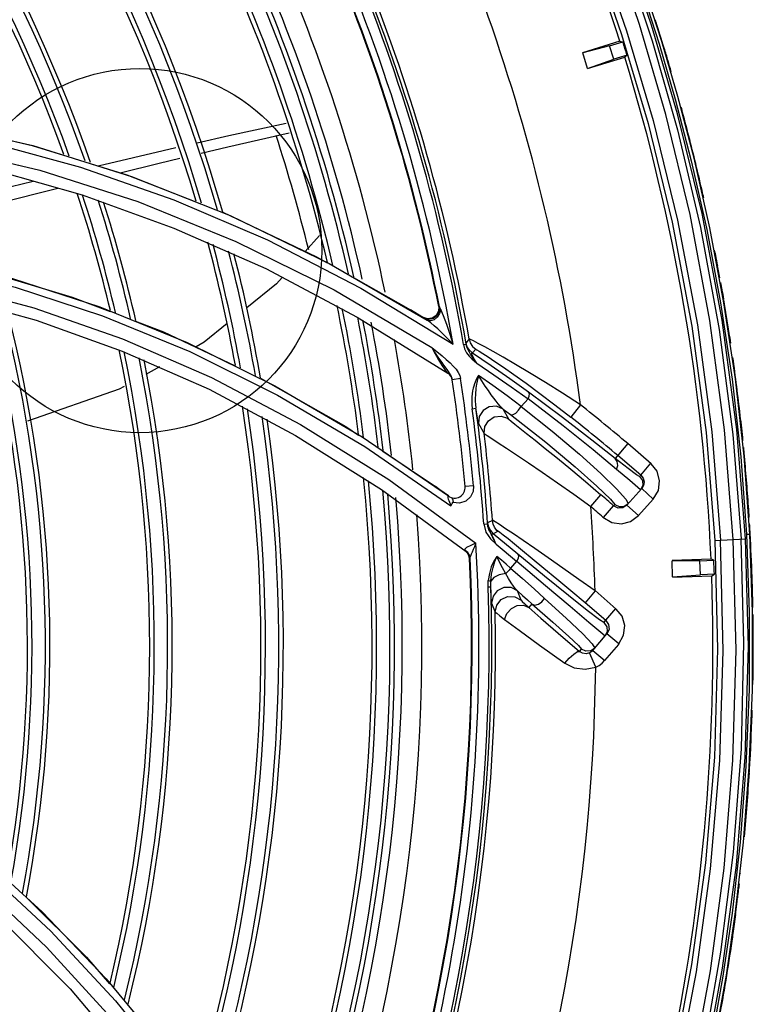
# Model space of a CAD drawing. Extents: x 40.7 to 137.4, y -250.8 to -221.5.
# Tile 316 of 320: x 123.2587 to 123.3393, y -233.0587 to -232.9506. Entities that reach past the tile are written whole.
import ezdxf

# ---------------------------------------------------------------- set-up
doc = ezdxf.new("R2010")
doc.units = 0
doc.header["$MEASUREMENT"] = 0
doc.layers.get('0').update_dxf_attribs({"linetype": 'CONTINUOUS'})
doc.layers.add('I-LIN_CHANADA', color=1, linetype='CONTINUOUS')

msp = doc.modelspace()

# ---------------------------------------------------------------- linework, layer by layer
at = {"color": 6, "linetype": 'Continuous'}
for p, q in [((123.327190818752, -232.9477172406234), (123.328948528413, -232.9531911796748)), ((123.3292543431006, -232.9529396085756), (123.3274975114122, -232.9474799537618)), ((123.3286469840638, -232.9508837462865), (123.328542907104, -232.9505529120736)), ((123.3246512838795, -232.9529228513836), (123.320557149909, -232.9541749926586)), ((123.3235193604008, -232.9534250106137), (123.3205664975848, -232.954205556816)), ((123.3235193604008, -232.9534250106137), (123.324981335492, -232.9529778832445)), ((123.3239676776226, -232.9548908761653), (123.3235193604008, -232.9534250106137)), ((123.3246512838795, -232.9529228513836), (123.324981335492, -232.9529778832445)), ((123.328948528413, -232.9531911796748), (123.3307216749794, -232.959267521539)), ((123.3310260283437, -232.9589943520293), (123.3292543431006, -232.9529396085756)), ((123.3210833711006, -232.9558955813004), (123.3205664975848, -232.954205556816)), ((123.3254357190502, -232.9544418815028), (123.3239676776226, -232.9548908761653)), ((123.3254357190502, -232.9544418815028), (123.3251941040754, -232.9546717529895)), ((123.3210833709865, -232.9558955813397), (123.3239676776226, -232.9548908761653)), ((123.3210927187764, -232.9559261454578), (123.3251941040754, -232.9546717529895)), ((123.3307216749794, -232.959267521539), (123.3324852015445, -232.9660507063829)), ((123.3327916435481, -232.9657615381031), (123.3310260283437, -232.9589943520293)), ((123.3324852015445, -232.9660507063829), (123.3341834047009, -232.9735851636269)), ((123.3345234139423, -232.9734212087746), (123.3327916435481, -232.9657615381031)), ((123.3341834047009, -232.9735851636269), (123.3357065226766, -232.981664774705)), ((123.3360741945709, -232.9816423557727), (123.3345234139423, -232.9734212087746)), ((123.3357065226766, -232.981664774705), (123.3369667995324, -232.990042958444)), ((123.3373319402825, -232.9900106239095), (123.3360741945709, -232.9816423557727)), ((123.3369667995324, -232.990042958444), (123.3379206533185, -232.9985619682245)), ((123.3382827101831, -232.9984998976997), (123.3373319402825, -232.9900106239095)), ((123.3370689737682, -232.996123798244), (123.3379676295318, -233.0075935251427)), ((123.3379206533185, -232.9985619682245), (123.338547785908, -233.0070709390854)), ((123.338913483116, -233.0070509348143), (123.3382827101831, -232.9984998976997)), ((123.3384123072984, -232.9992915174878), (123.3383387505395, -232.9985086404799)), ((123.3384295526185, -232.9996385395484), (123.3384005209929, -232.9992925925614)), ((123.338547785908, -233.0070709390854), (123.338913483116, -233.0070509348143)), ((123.338547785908, -233.0070709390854), (123.3388529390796, -233.0156220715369)), ((123.3392187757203, -233.015594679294), (123.338913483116, -233.0070509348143)), ((123.335085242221, -233.0077448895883), (123.3384552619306, -233.0075676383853)), ((123.3346600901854, -233.0097998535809), (123.3303813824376, -233.0099496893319)), ((123.3334367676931, -233.0099919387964), (123.3303825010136, -233.0099816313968)), ((123.330444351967, -233.0117478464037), (123.3303825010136, -233.0099816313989)), ((123.3334367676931, -233.0099919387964), (123.3349646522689, -233.0099384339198)), ((123.3334904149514, -233.0115238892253), (123.3334367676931, -233.0099919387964)), ((123.3349646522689, -233.0099384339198), (123.3346600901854, -233.0097998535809)), ((123.3304443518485, -233.0117478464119), (123.3334904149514, -233.0115238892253)), ((123.3304454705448, -233.0117797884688), (123.3347317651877, -233.0116296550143)), ((123.3350246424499, -233.0114701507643), (123.3334904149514, -233.0115238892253)), ((123.3347317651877, -233.0116296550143), (123.3350246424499, -233.0114701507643)), ((123.3388529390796, -233.0156220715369), (123.3388340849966, -233.0241467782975)), ((123.3391995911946, -233.0241854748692), (123.3392187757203, -233.015594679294)), ((123.3393011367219, -233.0176271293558), (123.3392914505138, -233.0168400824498)), ((123.3392900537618, -233.0179745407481), (123.3392892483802, -233.0176272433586)), ((123.3388340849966, -233.0241467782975), (123.3384976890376, -233.0325849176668)), ((123.3388596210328, -233.0326690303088), (123.3391995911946, -233.0241854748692)), ((123.3391430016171, -233.027581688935), (123.33916284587, -233.026956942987)), ((123.3384976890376, -233.0325849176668), (123.3378547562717, -233.040908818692)), ((123.3382252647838, -233.0408817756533), (123.3388596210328, -233.0326690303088)), ((123.3378547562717, -233.040908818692), (123.3369707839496, -233.0486993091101)), ((123.3373572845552, -233.048568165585), (123.3382252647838, -233.0408817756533)), ((123.3378934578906, -233.0443651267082), (123.337894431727, -233.0443553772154)), ((123.3363425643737, -233.0555120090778), (123.3373572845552, -233.048568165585)), ((123.3369707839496, -233.0486993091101), (123.33595549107, -233.0556107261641)), ((123.3339757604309, -233.0629824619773), (123.3357316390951, -233.0529721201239)), ((123.3340667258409, -233.0648193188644), (123.3359265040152, -233.0547490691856)), ((123.33595549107, -233.0556107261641), (123.3348564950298, -233.0618151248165)), ((123.3352411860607, -233.0617533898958), (123.3363425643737, -233.0555120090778))]:
    msp.add_line(p, q, dxfattribs=at)
at = {"color": 155}
for p, q in [((123.2494541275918, -232.9618885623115), (123.260180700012, -232.9643797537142)), ((123.2552287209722, -232.9639869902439), (123.2654200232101, -232.9667537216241)), ((123.2502975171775, -232.9645475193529), (123.2609501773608, -232.967097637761)), ((123.260180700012, -232.9643797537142), (123.2710041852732, -232.9677618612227)), ((123.255595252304, -232.9669779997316), (123.2655938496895, -232.9698014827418)), ((123.2609501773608, -232.967097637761), (123.2716943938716, -232.9705404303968)), ((123.2654200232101, -232.9667537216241), (123.2756772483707, -232.970333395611)), ((123.2655938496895, -232.9698014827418), (123.2756757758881, -232.973436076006)), ((123.2716943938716, -232.9705404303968), (123.2824792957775, -232.9749083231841)), ((123.2810385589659, -232.9717086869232), (123.2913177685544, -232.9765872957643)), ((123.2756757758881, -232.973436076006), (123.2857575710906, -232.9778956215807)), ((123.2824792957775, -232.9749083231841), (123.293259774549, -232.9802378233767)), ((123.2916607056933, -232.974247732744), (123.2900970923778, -232.9760079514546)), ((123.2913177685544, -232.9765872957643), (123.2925190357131, -232.9772649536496)), ((123.2857575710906, -232.9778956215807), (123.2958086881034, -232.9832118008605)), ((123.2927123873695, -232.9773193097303), (123.3034717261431, -232.9835459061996)), ((123.2953805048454, -232.9788791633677), (123.3016381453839, -232.982409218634)), ((123.293259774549, -232.9802378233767), (123.3039799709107, -232.9865644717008)), ((123.296189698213, -232.9800315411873), (123.3063303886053, -232.986190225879)), ((123.2512095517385, -232.9809906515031), (123.2605397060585, -232.98356667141)), ((123.2675258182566, -232.9820790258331), (123.2771464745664, -232.9859990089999)), ((123.3021194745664, -232.9827043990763), (123.3016381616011, -232.9824091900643)), ((123.3047518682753, -232.9820435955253), (123.3047303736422, -232.9825790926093)), ((123.3048287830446, -232.9820920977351), (123.3047518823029, -232.9820436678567)), ((123.3049901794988, -232.982389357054), (123.3048287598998, -232.982091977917)), ((123.2605397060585, -232.98356667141), (123.2700031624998, -232.9869453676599)), ((123.2678176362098, -232.9830710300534), (123.2774367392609, -232.9870062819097)), ((123.2958086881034, -232.9832118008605), (123.305760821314, -232.9893979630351)), ((123.3025897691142, -232.9829949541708), (123.3021194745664, -232.9827043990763)), ((123.3030760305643, -232.9832975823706), (123.3025897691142, -232.9829949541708)), ((123.3036271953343, -232.9834719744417), (123.3030760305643, -232.9832975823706)), ((123.3030875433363, -232.9833046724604), (123.3030770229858, -232.983298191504)), ((123.3035079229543, -232.9834208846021), (123.3030951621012, -232.9832820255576)), ((123.2700327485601, -232.9856158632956), (123.2798125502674, -232.9898712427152)), ((123.3080893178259, -232.9856195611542), (123.3077506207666, -232.9860408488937)), ((123.2700031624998, -232.9869453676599), (123.279527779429, -232.9911561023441)), ((123.3039799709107, -232.9865644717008), (123.305115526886, -232.9874882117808)), ((123.307473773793, -232.9862312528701), (123.3077648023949, -232.9861813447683)), ((123.3078560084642, -232.9865366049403), (123.307764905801, -232.9861819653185)), ((123.3084736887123, -232.9871641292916), (123.3088126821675, -232.9867414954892)), ((123.305115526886, -232.9874882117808), (123.3055844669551, -232.9878808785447)), ((123.3105307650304, -232.9885595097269), (123.3084747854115, -232.9871661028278)), ((123.2740968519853, -232.9886904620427), (123.2725982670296, -232.9895165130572)), ((123.3086721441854, -232.9880620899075), (123.3089224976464, -232.9882730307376)), ((123.2851715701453, -232.9899322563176), (123.2945371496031, -232.9952399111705)), ((123.3061887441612, -232.9899346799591), (123.3062307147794, -232.9901156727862)), ((123.3071457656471, -232.9899762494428), (123.3062307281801, -232.9901157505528)), ((123.3068969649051, -232.9892910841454), (123.3070581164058, -232.9896391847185)), ((123.3070581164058, -232.9896391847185), (123.3071462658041, -232.9899766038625)), ((123.279527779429, -232.9911561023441), (123.2890311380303, -232.9962145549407)), ((123.3126985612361, -232.9908783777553), (123.3145603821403, -232.9922165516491)), ((123.3145603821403, -232.9922165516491), (123.3137983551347, -232.9930324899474)), ((123.3084291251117, -232.9932876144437), (123.3088391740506, -232.9932327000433)), ((123.3124620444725, -232.994426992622), (123.3118169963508, -232.9933299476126)), ((123.3118170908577, -232.993330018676), (123.3126269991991, -232.9939381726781)), ((123.3203162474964, -232.992864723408), (123.3192576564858, -232.9942062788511)), ((123.3115986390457, -232.9940975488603), (123.3123125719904, -232.9943199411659)), ((123.2945371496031, -232.9952399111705), (123.2959321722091, -232.9961732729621)), ((123.3091107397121, -232.9949204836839), (123.3097453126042, -232.9960004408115)), ((123.3097451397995, -232.9960005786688), (123.3098269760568, -232.995240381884)), ((123.2890311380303, -232.9962145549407), (123.2984742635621, -233.0021545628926)), ((123.2963491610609, -232.9963747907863), (123.3058112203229, -233.0028715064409)), ((123.310585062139, -232.9965722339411), (123.3112876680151, -232.9970363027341)), ((123.2966309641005, -232.9974205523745), (123.3060880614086, -233.003940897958)), ((123.3255164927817, -232.9971224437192), (123.3241292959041, -232.9987540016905)), ((123.3280823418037, -232.9993423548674), (123.3255325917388, -232.9971045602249)), ((123.2985993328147, -232.9979577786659), (123.3044019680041, -233.0018401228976)), ((123.3269497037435, -233.0005815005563), (123.3244101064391, -232.998423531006)), ((123.3269497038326, -233.0005815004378), (123.3280562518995, -232.9992792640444)), ((123.3269497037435, -233.0005815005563), (123.3268208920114, -233.0007245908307)), ((123.3269497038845, -233.0005815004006), (123.3272044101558, -233.0009053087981)), ((123.2992844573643, -233.0010680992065), (123.3088379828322, -233.0080496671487)), ((123.3085728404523, -233.0017502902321), (123.3076560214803, -233.0018335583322)), ((123.3254234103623, -233.0038723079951), (123.3270485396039, -233.0020670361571)), ((123.3269201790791, -233.0022094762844), (123.326620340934, -233.0019485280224)), ((123.3272582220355, -233.0017116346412), (123.3270485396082, -233.0020670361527)), ((123.3283187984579, -233.0032105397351), (123.3270485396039, -233.0020670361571)), ((123.2984742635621, -233.0021545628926), (123.3077730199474, -233.008981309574)), ((123.3058113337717, -233.002871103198), (123.3053540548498, -233.0025340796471)), ((123.3082324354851, -233.0029651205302), (123.3077137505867, -233.0034330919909)), ((123.3214431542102, -233.0040227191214), (123.3225606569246, -233.0027298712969)), ((123.3060015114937, -233.0037310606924), (123.3060891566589, -233.0039429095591)), ((123.3228342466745, -233.0052377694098), (123.3239650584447, -233.0039565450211)), ((123.323965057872, -233.003956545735), (123.3241068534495, -233.0037990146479)), ((123.3244432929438, -233.0041950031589), (123.323965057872, -233.003956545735)), ((123.3249748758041, -233.0041644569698), (123.3244432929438, -233.0041950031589)), ((123.3254234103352, -233.003872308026), (123.3249748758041, -233.0041644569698)), ((123.3252928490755, -233.0032119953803), (123.325564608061, -233.0037147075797)), ((123.3254234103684, -233.0038723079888), (123.3266936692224, -233.0050158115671)), ((123.328318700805, -233.0032106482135), (123.3266937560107, -233.0050157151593)), ((123.3097091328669, -233.0059502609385), (123.3101218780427, -233.0059220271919)), ((123.3106497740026, -233.0055648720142), (123.3101262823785, -233.0058286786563)), ((123.3111173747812, -233.0066358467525), (123.3108763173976, -233.0063108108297)), ((123.3107296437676, -233.0070176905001), (123.311252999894, -233.0067519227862)), ((123.3134348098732, -233.0092619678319), (123.3107296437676, -233.0070176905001)), ((123.3111165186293, -233.0066368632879), (123.311252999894, -233.0067519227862)), ((123.3087163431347, -233.0084080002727), (123.3088399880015, -233.0080523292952)), ((123.3110559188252, -233.008157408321), (123.3133123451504, -233.010026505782)), ((123.3079400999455, -233.0090950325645), (123.3076767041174, -233.0088712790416)), ((123.3077440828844, -233.0089541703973), (123.3077730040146, -233.0089813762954)), ((123.3079231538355, -233.0091560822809), (123.3077645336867, -233.0089892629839)), ((123.308125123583, -233.009738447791), (123.3081891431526, -233.0097893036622)), ((123.3133123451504, -233.010026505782), (123.3126471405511, -233.0107848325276)), ((123.3101786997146, -233.0128535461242), (123.3104738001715, -233.0128437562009)), ((123.3137927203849, -233.0142999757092), (123.3133925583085, -233.0132981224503)), ((123.3219211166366, -233.0133090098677), (123.3208196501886, -233.0146155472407)), ((123.3219186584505, -233.0132417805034), (123.3242354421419, -233.0153011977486)), ((123.3105687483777, -233.0146332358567), (123.3109617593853, -233.0156201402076)), ((123.3149972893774, -233.0147361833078), (123.314650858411, -233.0151333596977)), ((123.323107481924, -233.0165442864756), (123.3208196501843, -233.0146155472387)), ((123.3229036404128, -233.01678607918), (123.3242094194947, -233.015238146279)), ((123.3231079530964, -233.0165446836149), (123.3234153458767, -233.0169865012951)), ((123.3234153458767, -233.0169865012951), (123.3234599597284, -233.0175232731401)), ((123.3216821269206, -233.0198314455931), (123.323229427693, -233.0180105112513)), ((123.32255870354, -233.0178421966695), (123.323025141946, -233.0182509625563)), ((123.3234599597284, -233.0175232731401), (123.3232294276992, -233.0180105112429)), ((123.3245318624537, -233.0191172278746), (123.323229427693, -233.0180105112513)), ((123.3216104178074, -233.0191067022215), (123.3218955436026, -233.0195803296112)), ((123.3245075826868, -233.019181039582), (123.3229718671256, -233.0209267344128)), ((123.3202276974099, -233.0199477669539), (123.3204356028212, -233.0197011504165)), ((123.3219966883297, -233.0216742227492), (123.3213087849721, -233.0201096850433)), ((123.3214467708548, -233.020036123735), (123.321308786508, -233.0201096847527)), ((123.3218955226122, -233.0195803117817), (123.3214410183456, -233.0198900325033)), ((123.321682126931, -233.0198314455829), (123.3229845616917, -233.020938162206)), ((123.2547381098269, -233.0437867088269), (123.2621563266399, -233.050683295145)), ((123.2554600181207, -233.0481606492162), (123.2642970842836, -233.0570095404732)), ((123.2621563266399, -233.050683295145), (123.2692540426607, -233.0583136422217)), ((123.2682516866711, -233.0559280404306), (123.2749501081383, -233.0640187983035)), ((123.2642970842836, -233.0570095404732), (123.2718819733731, -233.0660367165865)), ((123.2692540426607, -233.0583136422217), (123.2759839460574, -233.0666858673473))]:
    msp.add_line(p, q, dxfattribs=at)
at = {"color": 6, "linetype": 'Continuous'}
for points in [[(123.3071723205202, -232.9121623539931), (123.3085188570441, -232.914530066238), (123.3101314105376, -232.9174795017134), (123.3120104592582, -232.9210777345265), (123.3141481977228, -232.9253994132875), (123.3165321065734, -232.9305409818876), (123.3191366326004, -232.9366143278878), (123.3219210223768, -232.9437563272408), (123.3248348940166, -232.9521738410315), (123.3277472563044, -232.961966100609), (123.3303990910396, -232.9728082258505), (123.3325625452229, -232.9842043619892), (123.3341373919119, -232.9958886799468), (123.335084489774, -233.0077449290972)], [(123.3110163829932, -232.9122863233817), (123.3123813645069, -232.9148354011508), (123.313989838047, -232.9179398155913), (123.3158384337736, -232.9216631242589), (123.3179209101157, -232.9260798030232), (123.3202265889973, -232.9312849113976), (123.3227353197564, -232.937395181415), (123.3254076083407, -232.9445412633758), (123.3281815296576, -232.9528795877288), (123.3309737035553, -232.962632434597), (123.3335096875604, -232.9733924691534), (123.3355644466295, -232.9846011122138), (123.3370689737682, -232.996123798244)], [(123.3371009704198, -233.0076390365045), (123.3361459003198, -232.9955941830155), (123.3345414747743, -232.9836117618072), (123.3323507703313, -232.9719644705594), (123.329691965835, -232.9609632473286), (123.3267935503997, -232.9510684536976), (123.3239016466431, -232.9425584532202), (123.3211520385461, -232.9353485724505), (123.3185981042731, -232.9292360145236), (123.316281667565, -232.924083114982), (123.3142194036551, -232.9197630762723), (123.3124239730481, -232.9161727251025), (123.3109070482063, -232.9132401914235)], [(123.3090250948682, -232.9137935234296), (123.3106349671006, -232.9167759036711), (123.3125131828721, -232.9204083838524), (123.3146540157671, -232.924769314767), (123.3170441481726, -232.9299541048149), (123.3196589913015, -232.9360780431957), (123.3224600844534, -232.9432868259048), (123.3253892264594, -232.9517704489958), (123.3283157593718, -232.9616297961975), (123.3309854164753, -232.9725627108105), (123.333164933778, -232.9840655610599), (123.3347460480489, -232.995824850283), (123.3356940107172, -233.0077129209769)], [(123.3384548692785, -233.007567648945), (123.3375005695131, -232.9955769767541), (123.3358851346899, -232.9835467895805), (123.3336691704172, -232.9718577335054), (123.3309892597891, -232.9608761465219), (123.3281106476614, -232.9511414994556), (123.3252572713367, -232.9428152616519), (123.322525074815, -232.9357114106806), (123.3199740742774, -232.9296636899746), (123.317642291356, -232.9245367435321), (123.3155533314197, -232.9202213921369), (123.3137196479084, -232.9166235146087), (123.3121434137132, -232.9136628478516)], [(123.335084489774, -233.0077449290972), (123.3353842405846, -233.0197096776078), (123.3350348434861, -233.0315472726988), (123.3340644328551, -233.0431585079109), (123.3325322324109, -233.0543487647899), (123.3306142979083, -233.0645435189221), (123.328565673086, -233.0732682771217), (123.326514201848, -233.0806995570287), (123.3245377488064, -233.0870237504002), (123.3226932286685, -233.0923740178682), (123.3210165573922, -233.0968668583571), (123.3195304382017, -233.1005984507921), (123.3182492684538, -233.1036460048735), (123.3171848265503, -233.1060647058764)], [(123.3188388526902, -233.1043113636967), (123.3201104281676, -233.1012382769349), (123.321583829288, -233.0974927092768), (123.3232475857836, -233.0929932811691), (123.3250791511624, -233.0876466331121), (123.3270398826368, -233.0813504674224), (123.3290775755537, -233.0739666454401), (123.3311222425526, -233.0652891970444), (123.333045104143, -233.0551581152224), (123.3346185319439, -233.0438326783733), (123.3356302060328, -233.0319419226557), (123.3359958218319, -233.0198669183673), (123.3356939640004, -233.0077129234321)], [(123.3209374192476, -233.1042642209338), (123.3221382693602, -233.1011909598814), (123.323547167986, -233.0974343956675), (123.3251447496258, -233.0929247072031), (123.3269059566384, -233.0875668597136), (123.3287988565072, -233.0812460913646), (123.3307688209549, -233.0738321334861), (123.3327364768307, -233.0651663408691), (123.3345892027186, -233.055037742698), (123.3360999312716, -233.0437480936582), (123.3370665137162, -233.0319035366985), (123.3374090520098, -233.0198221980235), (123.3371009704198, -233.0076390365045)], [(123.3357316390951, -233.0529721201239), (123.3371231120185, -233.0420071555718), (123.3379895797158, -233.0306390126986), (123.3382750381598, -233.0190097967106), (123.3379676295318, -233.0075935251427)], [(123.3359265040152, -233.0547490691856), (123.3374532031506, -233.0434224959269), (123.3384234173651, -233.0315806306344), (123.3387616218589, -233.0194308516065), (123.3384548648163, -233.0075676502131)], [(123.3390507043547, -233.0299645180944), (123.339084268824, -233.0291703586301), (123.3391150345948, -233.0283760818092), (123.3391430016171, -233.027581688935)]]:
    msp.add_lwpolyline(points, dxfattribs=at)
at = {"color": 155}
for points in [[(123.2782396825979, -232.9640600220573), (123.2816961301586, -232.9632736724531), (123.2880176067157, -232.9619039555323)], [(123.2505594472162, -232.9621317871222), (123.2601061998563, -232.9643588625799), (123.2635596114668, -232.9654302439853)], [(123.2786605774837, -232.9652086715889), (123.2816041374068, -232.964505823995), (123.2883330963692, -232.9629729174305)], [(123.2673150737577, -232.9665953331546), (123.267962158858, -232.9664414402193), (123.2744860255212, -232.9649139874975), (123.275883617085, -232.9645960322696)], [(123.2664943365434, -232.9663407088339), (123.2704891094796, -232.9675800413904), (123.2780850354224, -232.9705451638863)], [(123.2697730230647, -232.9673578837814), (123.2740498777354, -232.966309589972), (123.276327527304, -232.9657657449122)], [(123.2535622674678, -232.9698935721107), (123.25654890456, -232.9691698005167), (123.260226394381, -232.9682857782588)], [(123.2710041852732, -232.9677618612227), (123.2818678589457, -232.9720656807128), (123.2927123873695, -232.9773193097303)], [(123.2540369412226, -232.9712773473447), (123.2553542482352, -232.9709449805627), (123.2610335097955, -232.9695206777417), (123.2629305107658, -232.9690493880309)], [(123.2756772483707, -232.970333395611), (123.2859518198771, -232.974751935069), (123.296189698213, -232.9800315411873)], [(123.2485027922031, -232.9766383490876), (123.2579626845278, -232.9789689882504), (123.2675258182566, -232.9820790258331)], [(123.2488052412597, -232.9776109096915), (123.2582585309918, -232.9799496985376), (123.2678176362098, -232.9830710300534)], [(123.2563065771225, -232.9785658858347), (123.2645152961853, -232.9810162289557), (123.268665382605, -232.9826054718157)], [(123.2875691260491, -232.9788537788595), (123.2869427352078, -232.9795589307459), (123.2836682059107, -232.9822100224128)], [(123.2506701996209, -232.9796449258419), (123.2603028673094, -232.9822181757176), (123.2700327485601, -232.9856158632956)], [(123.3049901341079, -232.982389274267), (123.3048532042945, -232.9828259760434), (123.3045930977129, -232.9832138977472), (123.3042379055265, -232.9835038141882), (123.303836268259, -232.9836316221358), (123.3034717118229, -232.9835454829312)], [(123.3047303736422, -232.9825790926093), (123.3044728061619, -232.9830450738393), (123.3040352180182, -232.983346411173), (123.3035079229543, -232.9834208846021)], [(123.3048287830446, -232.9820920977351), (123.3048140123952, -232.9826012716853), (123.3045893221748, -232.9830467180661), (123.304175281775, -232.9833674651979), (123.3036271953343, -232.9834719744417)], [(123.306331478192, -232.9861895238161), (123.3059782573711, -232.9850295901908), (123.3056441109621, -232.9840299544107), (123.3052939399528, -232.9830793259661), (123.3049901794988, -232.982389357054)], [(123.2714520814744, -232.9836726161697), (123.2745228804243, -232.9848485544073), (123.2823998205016, -232.988565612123)], [(123.3063314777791, -232.9861895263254), (123.3057243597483, -232.9855563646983), (123.3051344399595, -232.9849725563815), (123.3046417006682, -232.9845099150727), (123.3042664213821, -232.9841738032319), (123.3038741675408, -232.9838435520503), (123.3034716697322, -232.9835454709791)], [(123.2815307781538, -232.9839405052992), (123.2790065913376, -232.9859841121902), (123.2781130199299, -232.9864766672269)], [(123.309801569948, -232.9864931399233), (123.3090873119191, -232.9861096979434), (123.3085689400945, -232.9858415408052), (123.3082393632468, -232.98567987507), (123.3080893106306, -232.9856195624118)], [(123.3080893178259, -232.9856195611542), (123.308224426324, -232.9860507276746), (123.308470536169, -232.9864344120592), (123.3088126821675, -232.9867414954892)], [(123.2771464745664, -232.9859990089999), (123.2867733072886, -232.9907565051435), (123.2963491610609, -232.9963747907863)], [(123.3039810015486, -232.9865638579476), (123.3042423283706, -232.9870560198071), (123.3045018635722, -232.9875189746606), (123.304746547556, -232.9879313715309), (123.3049603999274, -232.9882864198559), (123.3051427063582, -232.988586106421), (123.3053084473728, -232.9888350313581), (123.3054544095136, -232.9890396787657), (123.3055788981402, -232.989203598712), (123.3056818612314, -232.9893256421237), (123.3057608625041, -232.9893980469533)], [(123.3039810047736, -232.9865637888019), (123.3043078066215, -232.9870761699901), (123.3045968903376, -232.9875113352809), (123.3048529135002, -232.9878861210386)], [(123.3074726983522, -232.9862319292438), (123.3076006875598, -232.9867039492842), (123.3078101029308, -232.9871365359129), (123.3080941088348, -232.9875179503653), (123.3083947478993, -232.9878188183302), (123.3086721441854, -232.9880620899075)], [(123.3077649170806, -232.9861820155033), (123.3077550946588, -232.9861064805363), (123.3077503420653, -232.986059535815), (123.3077506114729, -232.9860408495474)], [(123.3084736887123, -232.9871641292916), (123.3081350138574, -232.9868605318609), (123.307887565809, -232.9864766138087), (123.3077506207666, -232.9860408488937)], [(123.3089232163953, -232.9882724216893), (123.3087236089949, -232.9879913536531), (123.3085498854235, -232.9877394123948), (123.3083978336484, -232.9875122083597), (123.3082574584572, -232.9872984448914), (123.3081189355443, -232.9870795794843), (123.3079813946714, -232.9868329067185), (123.3078560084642, -232.9865366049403)], [(123.3088121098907, -232.9867423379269), (123.3089312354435, -232.9868017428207), (123.3091915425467, -232.9869570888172), (123.3096048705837, -232.9872178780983)], [(123.3164737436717, -232.9904008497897), (123.3147371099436, -232.9893367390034), (123.3131862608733, -232.9884132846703), (123.3118444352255, -232.9876349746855), (123.3107179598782, -232.9869983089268), (123.309801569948, -232.9864931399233)], [(123.2774367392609, -232.9870062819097), (123.2870600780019, -232.9917816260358), (123.2966309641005, -232.9974205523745)], [(123.3048529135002, -232.9878861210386), (123.3050810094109, -232.9882133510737), (123.3052848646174, -232.9885014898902), (123.3056317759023, -232.988986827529)], [(123.3055844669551, -232.9878808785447), (123.3059972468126, -232.9882466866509), (123.3063569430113, -232.9885972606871), (123.3066603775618, -232.9889434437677), (123.3068969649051, -232.9892910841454)], [(123.3089232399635, -232.9882724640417), (123.3088036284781, -232.9880753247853), (123.3086963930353, -232.9878923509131), (123.3086016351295, -232.9877234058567), (123.308519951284, -232.9875689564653), (123.3084527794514, -232.9874302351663), (123.308404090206, -232.9873132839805), (123.3083772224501, -232.9872252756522), (123.3083725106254, -232.9871685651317), (123.3083883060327, -232.987140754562), (123.3084235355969, -232.987140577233), (123.3084750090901, -232.9871657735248)], [(123.3096048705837, -232.9872178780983), (123.3101824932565, -232.9875942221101), (123.310932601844, -232.9880950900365), (123.3118705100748, -232.9887356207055), (123.3130116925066, -232.9895329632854), (123.3143511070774, -232.9904917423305)], [(123.3056317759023, -232.988986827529), (123.3057790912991, -232.9891952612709), (123.3059105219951, -232.9893886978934), (123.3060248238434, -232.9895729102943), (123.3061189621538, -232.9897536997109), (123.3061887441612, -232.9899346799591)], [(123.3089224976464, -232.9882730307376), (123.3108191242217, -232.9895638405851), (123.3126985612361, -232.9908783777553)], [(123.3146226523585, -232.9914582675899), (123.3125803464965, -232.9899901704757), (123.3105307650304, -232.9885595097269)], [(123.2798125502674, -232.9898712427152), (123.2895854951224, -232.9950141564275), (123.2992844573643, -233.0010680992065)], [(123.3091256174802, -232.9896291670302), (123.3090505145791, -232.9897447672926), (123.3089735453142, -232.9898732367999), (123.3088969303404, -232.990017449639), (123.3088205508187, -232.9901791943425), (123.3087449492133, -232.9903606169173), (123.3086709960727, -232.9905639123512), (123.3085999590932, -232.9907914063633), (123.3085337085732, -232.9910454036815), (123.3084745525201, -232.9913283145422), (123.3084253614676, -232.9916435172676), (123.3083901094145, -232.9919944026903), (123.3083740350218, -232.9923840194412), (123.3083840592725, -232.9928147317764), (123.3084290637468, -232.9932877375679)], [(123.3091260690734, -232.9896286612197), (123.3090989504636, -232.989734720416), (123.3090680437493, -232.9898488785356), (123.3090365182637, -232.9899742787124), (123.3090042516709, -232.9901113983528), (123.3089714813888, -232.9902611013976), (123.3089385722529, -232.9904246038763), (123.308905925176, -232.9906035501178), (123.3088742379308, -232.9907996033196), (123.3088443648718, -232.9910142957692), (123.3088173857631, -232.991249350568), (123.3087945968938, -232.9915073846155), (123.3087779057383, -232.9917906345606), (123.3087698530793, -232.9921000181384), (123.308773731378, -232.9924415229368), (123.3087946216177, -232.9928195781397), (123.3088391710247, -232.9932327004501)], [(123.3137983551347, -232.9930324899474), (123.3122535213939, -232.9918809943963), (123.3106958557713, -232.9907465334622), (123.3091256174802, -232.9896291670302)], [(123.3118171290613, -232.993330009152), (123.3116709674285, -232.9931949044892), (123.3114935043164, -232.9930006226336), (123.3112908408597, -232.992758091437), (123.3110643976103, -232.9924709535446), (123.3108122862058, -232.9921367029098), (123.3105293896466, -232.9917475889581), (123.3102146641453, -232.9913004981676), (123.3098715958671, -232.9907962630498), (123.3095049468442, -232.9902366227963), (123.3091261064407, -232.9896286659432)], [(123.2701960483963, -232.9908406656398), (123.2696785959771, -232.9911258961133), (123.2595917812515, -232.994641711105)], [(123.3143511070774, -232.9904917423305), (123.3158676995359, -232.9916059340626), (123.3175187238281, -232.9928529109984), (123.3192583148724, -232.9942054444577)], [(123.3203162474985, -232.9928647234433), (123.3183508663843, -232.9915855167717), (123.3164737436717, -232.9904008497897)], [(123.314560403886, -232.9922163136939), (123.314682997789, -232.9918939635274), (123.3147061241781, -232.991627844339), (123.3146225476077, -232.9914584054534)], [(123.3242836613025, -232.9999586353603), (123.3217175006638, -232.997816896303), (123.3184351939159, -232.995181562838), (123.314560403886, -232.9922163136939)], [(123.3241273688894, -232.9987562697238), (123.3215650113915, -232.9967265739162), (123.318344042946, -232.9942328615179), (123.3146226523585, -232.9914582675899)], [(123.3091104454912, -232.9949200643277), (123.3090906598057, -232.9948406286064), (123.3090553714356, -232.994642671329), (123.309003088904, -232.9943167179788), (123.3089317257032, -232.9938504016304), (123.3088391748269, -232.99323270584)], [(123.3118169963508, -232.9933299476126), (123.3110898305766, -232.9930234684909), (123.3103030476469, -232.993076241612), (123.3096261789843, -232.993473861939), (123.3091969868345, -232.9941354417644), (123.3091107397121, -232.9949204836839)], [(123.3126271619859, -232.9939381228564), (123.3128697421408, -232.993953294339), (123.3132049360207, -232.9937630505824), (123.3135318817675, -232.9934351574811), (123.3137982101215, -232.9930326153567)], [(123.3137982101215, -232.9930326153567), (123.3172292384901, -232.9957605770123), (123.32021536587, -232.9982924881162), (123.3225416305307, -233.0003976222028), (123.3242820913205, -233.0020962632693), (123.3252928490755, -233.0032119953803)], [(123.3098269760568, -232.995240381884), (123.3102237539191, -232.9945991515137), (123.3108524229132, -232.9941933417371), (123.3115986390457, -232.9940975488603)], [(123.3124620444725, -232.994426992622), (123.3124118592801, -232.9943910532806), (123.3123612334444, -232.9943574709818), (123.3123089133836, -232.9943253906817)], [(123.3123143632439, -232.9943175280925), (123.3124357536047, -232.9944297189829), (123.3126936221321, -232.9946443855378), (123.3130993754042, -232.9949711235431), (123.3136675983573, -232.9954226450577), (123.3144084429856, -232.9960093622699), (123.3153363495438, -232.9967464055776), (123.3164622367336, -232.9976478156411), (123.3177823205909, -232.9987175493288), (123.3192714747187, -232.9999432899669), (123.3208826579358, -233.0012940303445), (123.3225608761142, -233.002729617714)], [(123.3126269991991, -232.9939381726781), (123.3165055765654, -232.9969687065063), (123.3197277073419, -232.999656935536), (123.3221268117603, -233.0017884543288), (123.3236224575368, -233.0032191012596), (123.3241070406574, -233.0037988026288)], [(123.3097455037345, -232.9960038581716), (123.3097474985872, -232.9960054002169), (123.3100744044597, -232.9962315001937), (123.310585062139, -232.9965722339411)], [(123.3112876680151, -232.9970363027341), (123.3121882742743, -232.9976296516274), (123.3132933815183, -232.9983618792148), (123.314604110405, -232.9992389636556), (123.3161102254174, -233.0002611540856), (123.3177831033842, -233.001416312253), (123.3195776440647, -233.0026803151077), (123.3214431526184, -233.0040227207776)], [(123.3268208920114, -233.0007245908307), (123.326466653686, -233.0005359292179), (123.3255447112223, -232.9998595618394), (123.3241292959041, -232.9987540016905)], [(123.3242832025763, -232.9999587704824), (123.3244211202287, -232.999513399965), (123.3243632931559, -232.9990898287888), (123.3241298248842, -232.9987544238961)], [(123.328318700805, -233.0032106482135), (123.3288762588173, -233.0022620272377), (123.3290181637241, -233.0011894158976), (123.3287349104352, -233.0001451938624), (123.3280823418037, -232.9993423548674)], [(123.326620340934, -233.0019485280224), (123.3257247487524, -233.0011839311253), (123.3242832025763, -232.9999587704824)], [(123.3268208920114, -233.0007245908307), (123.3271304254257, -233.0011783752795), (123.3271677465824, -233.001712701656), (123.3269202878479, -233.002209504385)], [(123.3272044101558, -233.0009053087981), (123.3273130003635, -233.0013029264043), (123.3272582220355, -233.0017116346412)], [(123.3053540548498, -233.0025340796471), (123.3048841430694, -233.0021902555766), (123.3044019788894, -233.0018401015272)], [(123.3085710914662, -233.0017488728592), (123.3085211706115, -233.0023680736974), (123.3082324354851, -233.0029651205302)], [(123.3058112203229, -233.0028715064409), (123.3057818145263, -233.0028544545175), (123.3057564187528, -233.002856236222), (123.3057430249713, -233.0028906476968), (123.3057476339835, -233.0029663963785), (123.3057703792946, -233.0030740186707), (123.3058082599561, -233.003204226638), (123.3058603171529, -233.0033587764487), (123.3059251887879, -233.0035360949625), (123.3060015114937, -233.0037310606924)], [(123.3062018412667, -233.0030592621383), (123.3062050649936, -233.0030707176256), (123.3062193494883, -233.0031058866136), (123.3062485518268, -233.0031676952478), (123.3062873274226, -233.0032560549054), (123.3063181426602, -233.0033548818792), (123.3063297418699, -233.0034493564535)], [(123.3060880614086, -233.003940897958), (123.3061483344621, -233.0038277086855), (123.3062143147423, -233.0037154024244), (123.3062868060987, -233.0036042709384)], [(123.3077137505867, -233.0034330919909), (123.3070417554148, -233.0036664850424), (123.3062868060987, -233.0036042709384)], [(123.3063297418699, -233.0034493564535), (123.3063197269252, -233.003535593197), (123.3062879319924, -233.0036060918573)], [(123.3241068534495, -233.0037990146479), (123.3245657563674, -233.0040334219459), (123.3250994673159, -233.0040126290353), (123.3255646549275, -233.0037154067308)], [(123.3227836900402, -233.0052084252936), (123.3237626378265, -233.0057771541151), (123.3248095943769, -233.005920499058), (123.3258332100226, -233.0056580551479), (123.3266937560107, -233.0050157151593)], [(123.3097074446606, -233.0059479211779), (123.3099266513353, -233.0068437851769), (123.3104270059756, -233.0075672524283), (123.3110559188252, -233.008157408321)], [(123.3101262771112, -233.0058286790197), (123.3101232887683, -233.0058408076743), (123.3101218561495, -233.0058723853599), (123.3101218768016, -233.0059220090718)], [(123.3110579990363, -233.0081601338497), (123.3109333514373, -233.0079185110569), (123.3108149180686, -233.0076794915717), (123.3107065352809, -233.0074521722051), (123.3106109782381, -233.0072477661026), (123.3105246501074, -233.0070721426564), (123.3104390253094, -233.0069122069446), (123.3103534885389, -233.0067493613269), (123.3102749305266, -233.0065764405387), (123.3102103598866, -233.0063968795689), (123.3101641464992, -233.0062215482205), (123.3101359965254, -233.0060619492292), (123.310121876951, -233.0059220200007)], [(123.3101262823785, -233.0058286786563), (123.3102178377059, -233.0062745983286), (123.3104238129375, -233.006680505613), (123.3107288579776, -233.0070170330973)], [(123.3219211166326, -233.0133090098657), (123.3201323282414, -233.0120414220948), (123.3183950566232, -233.0108178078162), (123.3167672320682, -233.0096784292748), (123.315300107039, -233.0086582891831), (123.3140253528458, -233.0077784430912), (123.3129566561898, -233.0070470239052), (123.3120938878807, -233.0064627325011), (123.3114284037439, -233.0060191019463), (123.3109495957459, -233.0057066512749), (123.3106454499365, -233.0055182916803)], [(123.3108763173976, -233.0063108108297), (123.310725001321, -233.0059550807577), (123.3106497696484, -233.0055648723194)], [(123.3110579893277, -233.0081601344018), (123.3109585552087, -233.0079511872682), (123.3108703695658, -233.0077582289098), (123.3107930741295, -233.007580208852), (123.3107275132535, -233.0074182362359), (123.3106750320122, -233.0072739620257), (123.3106385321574, -233.0071526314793), (123.3106212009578, -233.0070627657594), (123.3106228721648, -233.0070062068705), (123.3106423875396, -233.0069808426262), (123.3106789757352, -233.0069855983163), (123.3107295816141, -233.0070177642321)], [(123.3208196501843, -233.0146155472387), (123.3192511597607, -233.0132961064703), (123.317720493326, -233.0120141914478), (123.3162933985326, -233.0108246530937), (123.3150266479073, -233.0097743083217), (123.3139487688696, -233.0088860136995), (123.3130649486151, -233.0081630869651), (123.3123644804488, -233.007595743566), (123.3118324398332, -233.0071709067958), (123.3114559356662, -233.0068771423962), (123.3112205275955, -233.0067019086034), (123.3111165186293, -233.0066368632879)], [(123.3088399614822, -233.0080524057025), (123.3085906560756, -233.0081657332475), (123.3083469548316, -233.0082720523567), (123.3081279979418, -233.0083686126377), (123.3079436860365, -233.0084577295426), (123.3077953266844, -233.008543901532), (123.3076937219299, -233.0086236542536), (123.3076400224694, -233.0087024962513), (123.3076351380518, -233.0087844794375), (123.3076773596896, -233.0088704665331)], [(123.3083562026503, -233.0092381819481), (123.3084674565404, -233.0089995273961), (123.3085895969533, -233.0087233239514), (123.3087163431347, -233.0084080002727)], [(123.3076773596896, -233.0088704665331), (123.3077121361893, -233.0089167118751), (123.3077440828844, -233.0089541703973)], [(123.3081891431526, -233.0097893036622), (123.3081299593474, -233.009483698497), (123.3079874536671, -233.0092069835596), (123.3077729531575, -233.0089812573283)], [(123.308125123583, -233.009738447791), (123.3080657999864, -233.0094328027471), (123.3079231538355, -233.0091560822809)], [(123.3081905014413, -233.0097199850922), (123.3081173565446, -233.0093878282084), (123.3079400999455, -233.0090950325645)], [(123.3081904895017, -233.0097199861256), (123.3082084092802, -233.0095896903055), (123.3082653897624, -233.0094366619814), (123.3083562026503, -233.0092381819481)], [(123.3111365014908, -233.0095198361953), (123.3108081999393, -233.0100244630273), (123.3105277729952, -233.010647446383), (123.3103170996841, -233.011369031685), (123.3101939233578, -233.0121623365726)], [(123.310481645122, -233.0122196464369), (123.3105665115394, -233.0114490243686), (123.310719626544, -233.0107206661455), (123.3109205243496, -233.0100663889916), (123.3111387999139, -233.0095227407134)], [(123.3126471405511, -233.0107848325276), (123.3121452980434, -233.0103611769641), (123.3116417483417, -233.0099395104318), (123.3111365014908, -233.0095198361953)], [(123.3124311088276, -233.01193563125), (123.3117699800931, -233.0107522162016), (123.3114468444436, -233.0101419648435), (123.3111387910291, -233.0095227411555)], [(123.3134348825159, -233.0092618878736), (123.3135070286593, -233.0094335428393), (123.3134664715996, -233.009701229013), (123.3133148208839, -233.0100295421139)], [(123.3229036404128, -233.01678607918), (123.3223979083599, -233.0164804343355), (123.321058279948, -233.0154624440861), (123.3189950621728, -233.0138196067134), (123.3163582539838, -233.0116736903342), (123.3134348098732, -233.0092619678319)], [(123.308189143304, -233.0097893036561), (123.3081904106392, -233.0097815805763), (123.3081908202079, -233.0097576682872), (123.3081904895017, -233.0097199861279)], [(123.3133147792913, -233.010029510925), (123.3164863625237, -233.0127047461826), (123.319183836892, -233.0149817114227), (123.321240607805, -233.0167212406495), (123.32255870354, -233.0178421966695)], [(123.3121258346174, -233.0113901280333), (123.3113759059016, -233.0115189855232), (123.3107889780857, -233.0118151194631), (123.310481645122, -233.0122196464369)], [(123.3126496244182, -233.0107879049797), (123.3124988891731, -233.0110058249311), (123.3123206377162, -233.0112110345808), (123.3121258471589, -233.0113901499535)], [(123.3126495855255, -233.0107879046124), (123.3139679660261, -233.0119397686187), (123.3152205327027, -233.0130643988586), (123.3163797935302, -233.0141339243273)], [(123.310176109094, -233.0128503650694), (123.3101731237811, -233.0126246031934), (123.3101789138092, -233.0123950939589), (123.3101939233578, -233.0121623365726)], [(123.3101964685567, -233.0121654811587), (123.3103214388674, -233.0121831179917), (123.3104257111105, -233.0122025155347), (123.3104816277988, -233.0122196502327)], [(123.3104738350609, -233.0128437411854), (123.3104699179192, -233.0126184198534), (123.3104730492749, -233.0124150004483), (123.3104816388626, -233.0122196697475)], [(123.3105685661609, -233.0146337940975), (123.3105583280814, -233.0145515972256), (123.3105439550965, -233.0143349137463), (123.310525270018, -233.0139772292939), (123.3105019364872, -233.0134759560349), (123.3104737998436, -233.0128437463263)], [(123.3133925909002, -233.01329809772), (123.3131992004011, -233.013088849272), (123.31296973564, -233.0127858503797), (123.3127124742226, -233.0124000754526), (123.3124311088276, -233.01193563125)], [(123.3133926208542, -233.013297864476), (123.3126929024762, -233.0129355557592), (123.311889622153, -233.0129291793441), (123.3111893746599, -233.0132757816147), (123.3107268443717, -233.0138747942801), (123.3105687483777, -233.0146332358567)], [(123.3109617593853, -233.0156201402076), (123.3111258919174, -233.0148585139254), (123.3116127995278, -233.0142477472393), (123.3123194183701, -233.0139172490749), (123.3131015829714, -233.0139354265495), (123.3137927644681, -233.0142997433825)], [(123.3133925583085, -233.0132981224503), (123.313961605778, -233.0138027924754), (123.3144962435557, -233.0142821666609), (123.3149972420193, -233.0147362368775)], [(123.3119837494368, -233.0164497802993), (123.3122342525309, -233.0157688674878), (123.3127343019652, -233.0152166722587), (123.3133855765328, -233.0148948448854), (123.314070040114, -233.0148628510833), (123.3146504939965, -233.0151338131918)], [(123.3137927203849, -233.0142999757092), (123.3139299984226, -233.0144467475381), (123.3142156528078, -233.014723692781), (123.3146508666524, -233.0151333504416)], [(123.3149972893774, -233.0147361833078), (123.3172702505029, -233.0167268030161), (123.3190452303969, -233.0183165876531), (123.3201015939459, -233.0193090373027), (123.3204356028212, -233.0197011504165)], [(123.3149994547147, -233.0147378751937), (123.3153049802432, -233.0148485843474), (123.3156944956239, -233.0147693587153), (123.3160812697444, -233.0145149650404), (123.3163836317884, -233.0141377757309)], [(123.3163797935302, -233.0141339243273), (123.318751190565, -233.0162881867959), (123.3205665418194, -233.0180132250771), (123.3216104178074, -233.0191067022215)], [(123.3109615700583, -233.015620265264), (123.3111193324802, -233.0157617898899), (123.3114596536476, -233.016037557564), (123.3119831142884, -233.0164497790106)], [(123.314650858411, -233.0151333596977), (123.3159852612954, -233.0163061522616), (123.3178750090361, -233.017937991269), (123.3202276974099, -233.0199477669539)], [(123.3245075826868, -233.019181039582), (123.3250567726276, -233.0181697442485), (123.325176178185, -233.0171107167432), (123.3248835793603, -233.0160859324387), (123.3242354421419, -233.0153011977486)], [(123.3119831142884, -233.0164497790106), (123.3135735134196, -233.0176207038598), (123.3158170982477, -233.0192480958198), (123.318598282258, -233.0212490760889)], [(123.3229031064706, -233.0167857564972), (123.3232158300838, -233.0172424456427), (123.3232531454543, -233.017775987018), (123.3230251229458, -233.0182509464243)], [(123.3185982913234, -233.0212490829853), (123.319083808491, -233.0206839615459), (123.319574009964, -233.0202298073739), (123.3199801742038, -233.0199676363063), (123.3202272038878, -233.0199473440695)], [(123.321308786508, -233.0201096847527), (123.3209297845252, -233.0201961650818), (123.3205622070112, -233.0201405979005), (123.3202272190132, -233.0199473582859)], [(123.3214410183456, -233.0198900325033), (123.3209156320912, -233.0199285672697), (123.3204360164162, -233.0197016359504)], [(123.3216821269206, -233.0198314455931), (123.3215721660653, -233.0199426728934), (123.3214467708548, -233.020036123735)], [(123.318598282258, -233.0212490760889), (123.3196464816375, -233.0217537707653), (123.3208315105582, -233.0219010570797), (123.3219966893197, -233.0216742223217)], [(123.3219966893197, -233.0216742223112), (123.3223618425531, -233.0214796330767), (123.322693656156, -233.0212323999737), (123.3229718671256, -233.0209267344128)], [(123.246710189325, -233.0393505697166), (123.2543192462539, -233.0455299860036), (123.2616691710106, -233.0524497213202), (123.2687066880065, -233.0601178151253), (123.2753735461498, -233.0685389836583), (123.2816098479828, -233.0777108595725), (123.2873594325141, -233.0876153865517)], [(123.2538819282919, -233.0418988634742), (123.2612124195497, -233.0485565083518), (123.2682516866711, -233.0559280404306)], [(123.259458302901, -233.0469243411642), (123.2660630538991, -233.053521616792), (123.2685942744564, -233.0564505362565)]]:
    msp.add_lwpolyline(points, dxfattribs=at)
for centre, radius, start, end in [((123.1136438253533, -233.0193735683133), 0.1720862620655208, 16.4242077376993, 41.77052268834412), ((123.1136438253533, -233.0193735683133), 0.1735513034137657, 16.03009911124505, 41.3964415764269), ((123.1136438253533, -233.0193735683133), 0.174051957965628, 15.89529432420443, 41.26836951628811), ((123.1136438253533, -233.0193735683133), 0.1837938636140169, 13.25653966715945, 38.7502442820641), ((123.1136438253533, -233.0193735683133), 0.1842944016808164, 13.1202071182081, 38.61961166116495), ((123.1136438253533, -233.0193735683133), 0.1857594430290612, 12.7207677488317, 38.23659648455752), ((123.1136438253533, -233.0193735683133), 0.186260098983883, 12.5841510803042, 38.10550360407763), ((123.1136438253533, -233.0193735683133), 0.1871111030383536, 12.44180571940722, 37.9878198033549), ((123.1136438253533, -233.0193735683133), 0.1892692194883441, 11.85978202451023, 37.29144038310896), ((123.1136438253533, -233.0193735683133), 0.1955225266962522, 9.771295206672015, 36.21109889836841), ((123.1136438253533, -233.0193735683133), 0.1715857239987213, 16.55870982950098, 41.89807055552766), ((123.1136438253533, -233.0193735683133), 0.1947198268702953, 11.04677700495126, 35.71196873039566), ((123.1136438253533, -233.0193735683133), 0.1947860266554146, 11.03436148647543, 35.71428842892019), ((123.1136438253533, -233.0193735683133), 0.1593775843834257, 19.81475983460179, 44.96510293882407), ((123.1136438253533, -233.0193735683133), 0.1598781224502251, 19.68220640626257, 44.84109373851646), ((123.1136438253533, -233.0193735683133), 0.16134316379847, 19.29377333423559, 44.47725132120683), ((123.1136438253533, -233.0193735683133), 0.1618438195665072, 19.1608980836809, 44.35263780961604), ((123.1136438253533, -233.0193735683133), 0.1966411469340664, 9.702832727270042, 34.76876374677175), ((123.1136438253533, -233.0193735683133), 0.1969382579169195, 9.702818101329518, 34.76905563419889), ((123.1136438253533, -233.0193735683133), 0.1973534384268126, 9.847901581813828, 33.94734579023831), ((123.1136438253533, -233.0193735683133), 0.2083655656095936, 7.309136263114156, 31.46700977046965), ((123.1136438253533, -233.0193735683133), 0.182110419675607, 13.82769046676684, 17.94479031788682), ((123.1136438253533, -233.0193735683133), 0.1593775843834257, 13.3720500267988, 18.18598725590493), ((123.1136438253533, -233.0193735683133), 0.1598781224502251, 13.25075341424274, 18.05635467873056), ((123.1136438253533, -233.0193735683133), 0.16134316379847, 12.89471328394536, 17.67632800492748), ((123.1136438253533, -233.0193735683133), 0.1618438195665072, 12.77271952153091, 17.54627692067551), ((123.1136438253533, -233.0193735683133), 0.1715857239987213, 10.36488329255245, 14.99459662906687), ((123.1136438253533, -233.0193735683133), 0.1720862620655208, 10.23953315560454, 14.86247533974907), ((123.1136438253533, -233.0193735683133), 0.1735513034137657, 9.871776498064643, 14.47522399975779), ((123.1136438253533, -233.0193735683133), 0.174051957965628, 9.745829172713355, 14.34272487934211), ((123.1136438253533, -233.0193735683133), 0.145948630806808, 349.9193214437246, 14.89186433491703), ((123.1136438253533, -233.0193735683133), 0.1464491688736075, 349.7963564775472, 14.77926434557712), ((123.1136438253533, -233.0193735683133), 0.147914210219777, 349.4355797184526, 14.44827881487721), ((123.1136438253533, -233.0193735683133), 0.1484148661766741, 349.3120170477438, 14.33471210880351), ((123.1136438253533, -233.0193735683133), 0.1837938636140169, 7.265739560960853, 11.74531512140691), ((123.1136438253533, -233.0193735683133), 0.1842944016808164, 7.13690108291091, 11.61093758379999), ((123.1136438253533, -233.0193735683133), 0.1857594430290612, 6.759050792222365, 11.21713417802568), ((123.1136438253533, -233.0193735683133), 0.186260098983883, 6.629694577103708, 11.08241336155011), ((123.1136438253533, -233.0193735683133), 0.1871111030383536, 6.429165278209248, 10.97048008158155), ((123.1136438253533, -233.0193735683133), 0.1892692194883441, 5.87763203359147, 10.25931868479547), ((123.1136438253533, -233.0193735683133), 0.1593775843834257, 346.56959761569, 11.79000477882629), ((123.1136438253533, -233.0193735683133), 0.1598781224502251, 346.4428113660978, 11.67135731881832), ((123.1136438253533, -233.0193735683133), 0.16134316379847, 346.0709753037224, 11.32293630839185), ((123.1136438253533, -233.0193735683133), 0.1618438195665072, 345.9436763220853, 11.20350069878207), ((123.3051490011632, -232.9903105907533), 0.001098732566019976, 8.654978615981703, 56.15979343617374), ((123.1133732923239, -233.0195195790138), 0.1950860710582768, 5.201434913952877, 8.668729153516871), ((123.1133744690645, -233.019519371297), 0.1960080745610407, 5.201350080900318, 8.66877841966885), ((123.1136438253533, -233.0193735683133), 0.1715857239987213, 343.4411825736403, 8.84125532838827), ((123.1136438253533, -233.0193735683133), 0.1720862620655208, 343.3113783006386, 8.718045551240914), ((123.1136438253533, -233.0193735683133), 0.1965238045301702, 3.917269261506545, 7.627722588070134), ((123.1136438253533, -233.0193735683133), 0.1969379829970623, 3.916553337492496, 7.627754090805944), ((123.2057551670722, -233.1380490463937), 0.1849398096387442, 49.64145570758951, 51.72396981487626), ((123.1136438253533, -233.0193735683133), 0.1735513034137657, 342.9307999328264, 8.356449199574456), ((123.1136438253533, -233.0193735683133), 0.174051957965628, 342.8005442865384, 8.232572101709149), ((123.2057554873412, -233.138048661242), 0.1832303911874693, 49.64164875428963, 51.72397514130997), ((123.1136438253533, -233.0193735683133), 0.1974892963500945, 4.009463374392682, 6.796924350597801), ((123.1136438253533, -233.0193735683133), 0.1837938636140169, 340.243330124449, 5.78950571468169), ((123.1136438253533, -233.0193735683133), 0.1842944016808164, 340.1108522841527, 5.662411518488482), ((123.3065010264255, -233.0019387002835), 0.001159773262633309, 233.5103968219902, 5.201435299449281), ((123.1136438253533, -233.0193735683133), 0.1857594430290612, 339.7225194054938, 5.289589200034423), ((123.1136438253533, -233.0193735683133), 0.186260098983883, 339.5896382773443, 5.161923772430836), ((123.1136438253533, -233.0193735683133), 0.1871111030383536, 339.4495664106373, 5.013908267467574), ((123.2046321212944, -233.1391619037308), 0.1803353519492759, 48.56788426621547, 49.16066099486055), ((123.2046320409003, -233.1391620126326), 0.1786266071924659, 48.58660329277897, 49.1657233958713), ((123.1136438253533, -233.0193735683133), 0.2083655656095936, 1.686349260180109, 4.231134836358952), ((123.1136438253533, -233.0193735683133), 0.1892692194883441, 338.8764043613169, 4.378984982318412), ((123.1136438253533, -233.0193735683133), 0.1955239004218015, 336.8454238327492, 3.320208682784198), ((123.1136438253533, -233.0193735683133), 0.1947198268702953, 338.0983991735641, 2.836268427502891), ((123.1136438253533, -233.0193735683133), 0.1947860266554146, 338.0863084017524, 2.840738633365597), ((123.1136438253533, -233.0193735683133), 0.1966428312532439, 336.789112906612, 1.901035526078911), ((123.1136438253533, -233.0193735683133), 0.1969382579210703, 336.7851294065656, 1.900087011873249), ((123.1136438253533, -233.0193735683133), 0.1973534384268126, 336.9312869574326, 1.089727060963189), ((123.1136438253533, -233.0193735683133), 0.2083655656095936, 337.1098218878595, 359.3673597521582)]:
    msp.add_arc(centre, radius, start, end, dxfattribs=at)
at = {"color": 6, "linetype": 'Continuous'}
for centre, radius, start, end in [((123.1136438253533, -233.0193735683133), 0.2212235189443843, 17.48031861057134, 29.2342151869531), ((123.1136877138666, -233.0193737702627), 0.2256064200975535, 16.92787264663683, 17.67629954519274), ((123.1136438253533, -233.0193735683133), 0.2215218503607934, 17.04462264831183, 17.44109988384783), ((123.1136895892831, -233.0193737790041), 0.2256064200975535, 16.5530905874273, 16.92800162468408), ((123.1136438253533, -233.0193735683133), 0.2212235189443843, 2.480318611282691, 17.00604444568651), ((123.1136905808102, -233.0193737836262), 0.2256064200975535, 16.25318877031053, 16.55316346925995), ((123.113694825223, -233.0193738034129), 0.2256064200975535, 15.16614110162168, 15.2209093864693), ((123.1136861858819, -233.01937376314), 0.2256064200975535, 13.59301923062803, 15.16483677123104), ((123.1136908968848, -233.0193737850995), 0.2256064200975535, 12.70668952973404, 13.5933107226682), ((123.113694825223, -233.0193738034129), 0.2256064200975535, 12.60396711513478, 12.70902241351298), ((123.1136738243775, -233.0193737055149), 0.2256064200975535, 10.32831345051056, 11.12203086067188), ((123.1137027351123, -233.0193738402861), 0.2256064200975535, 10.67268118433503, 10.97528364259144), ((123.1136894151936, -233.0193737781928), 0.2256064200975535, 9.991398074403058, 10.19636674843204), ((123.1137005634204, -233.0193738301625), 0.2256064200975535, 9.731060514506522, 9.99190230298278), ((123.1136877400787, -233.019373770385), 0.2256064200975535, 8.765905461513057, 9.706979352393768), ((123.1136891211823, -233.0193737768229), 0.2256064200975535, 8.48957453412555, 8.76414462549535), ((123.1136884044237, -233.0193737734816), 0.2256064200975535, 6.448684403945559, 8.085166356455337), ((123.1136939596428, -233.0193737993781), 0.2256064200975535, 5.742443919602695, 6.447470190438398), ((123.1136939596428, -233.0193737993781), 0.2256064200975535, 5.440283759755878, 5.548823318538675), ((123.1136987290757, -233.0193738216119), 0.2256064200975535, 5.307930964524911, 5.441769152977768), ((123.1136877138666, -233.0193737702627), 0.2256064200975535, 4.271025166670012, 5.01946783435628), ((123.1136895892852, -233.0193737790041), 0.2256064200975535, 3.896145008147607, 4.271059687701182), ((123.1136905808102, -233.0193737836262), 0.2256064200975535, 3.596201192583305, 3.89616329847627), ((123.1136887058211, -233.0193737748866), 0.2256064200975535, 2.989736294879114, 3.420446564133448), ((123.1136885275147, -233.0193737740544), 0.2256064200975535, 1.783818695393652, 2.989016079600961), ((123.1136438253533, -233.0193735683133), 0.2215218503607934, 2.044622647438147, 2.441099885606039), ((123.1136438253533, -233.0193735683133), 0.2212235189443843, 347.4803186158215, 2.006044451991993), ((123.1136939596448, -233.0193737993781), 0.2256064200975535, 1.079222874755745, 1.784305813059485), ((123.1136939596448, -233.0193737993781), 0.2256064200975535, 0.7772794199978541, 0.8857160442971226), ((123.113698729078, -233.0193738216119), 0.2256064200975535, 0.643331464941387, 0.7771143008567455), ((123.1136877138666, -233.0193737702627), 0.2256064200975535, 359.6070835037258, 0.3552161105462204), ((123.1136895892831, -233.0193737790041), 0.2256064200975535, 359.2323251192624, 359.6070825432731), ((123.1136905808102, -233.0193737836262), 0.2256064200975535, 358.9324908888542, 359.2323229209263), ((123.113703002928, -233.0193738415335), 0.2256064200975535, 358.0799883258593, 358.1384622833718), ((123.1137004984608, -233.0193738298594), 0.2256064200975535, 358.1387462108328, 358.2034185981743), ((123.1136962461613, -233.0193738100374), 0.2256064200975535, 356.8729849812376, 357.3093199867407), ((123.1136884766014, -233.0193737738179), 0.2256064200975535, 356.4633128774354, 356.874843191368), ((123.1136896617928, -233.0193737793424), 0.2256064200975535, 354.6757595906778, 356.463295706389), ((123.1136811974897, -233.0193737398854), 0.2256064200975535, 352.9657593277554, 353.1813075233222), ((123.1136809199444, -233.0193737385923), 0.2256064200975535, 353.1829750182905, 353.3535266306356), ((123.1136767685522, -233.0193737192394), 0.2256064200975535, 352.3213006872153, 352.94378497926), ((123.1137001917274, -233.0193738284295), 0.2256064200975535, 352.2229462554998, 352.4933416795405), ((123.1137036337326, -233.0193738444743), 0.2256064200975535, 351.9594649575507, 352.2240384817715), ((123.1137069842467, -233.0193738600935), 0.2256064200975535, 349.5297388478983, 351.7470577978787), ((123.1137051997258, -233.0193738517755), 0.2256064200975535, 351.7482825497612, 351.9594111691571)]:
    msp.add_arc(centre, radius, start, end, dxfattribs=at)
at = {"color": 7, "linetype": 'Continuous'}
msp.add_arc((123.113700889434, -233.0193738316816), 0.2256064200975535, 10.97802051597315, 11.04713057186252, dxfattribs=at)
at = {"layer": 'I-LIN_CHANADA'}
msp.add_circle((123.2719195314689, -232.9759197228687), 0.02, dxfattribs=at)

doc.saveas('drawing.dxf')
